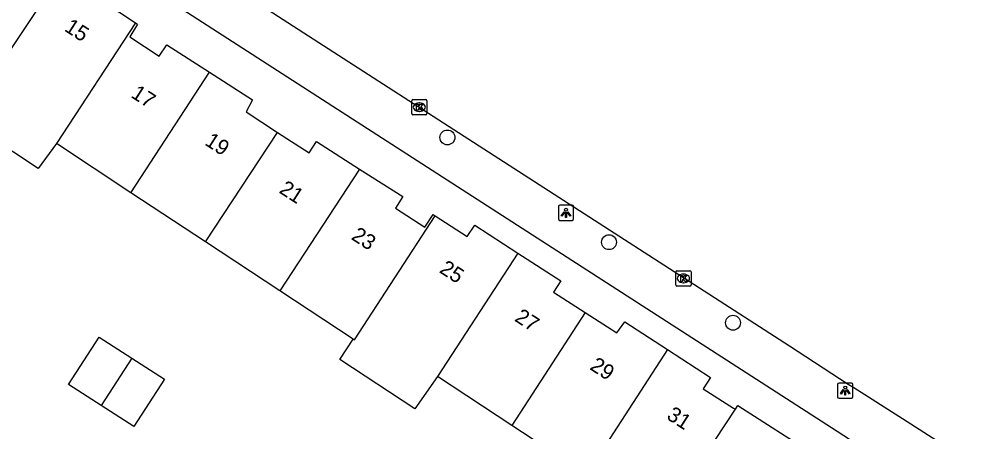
# Model space of a CAD drawing. Extents: x 159822 to 160765, y 380693 to 381634.
# Drawn here: x 160352.3 to 160415.4, y 381566.2 to 381593.3 of the extents above; entities that cross this region are included whole.
import ezdxf

# ---------------------------------------------------------------- set-up
doc = ezdxf.new("R2010")
doc.units = 0
for name, color, linetype in [('IMGEO_Boom', 7, 'Continuous'), ('IMGEO_Kolk', 7, 'Continuous'), ('IMGEO_Lichtpunt', 7, 'Continuous'), ('IMGEO_Pand', 7, 'Continuous'), ('IMGEO_Pand_nummerreeks', 7, 'Continuous'), ('IMGEO_Rijbaan_lokaal_open', 7, 'Continuous'), ('IMGEO_Voetpad_open', 7, 'Continuous')]:
    doc.layers.add(name, color=color, linetype=linetype)

msp = doc.modelspace()

# ---------------------------------------------------------------- linework, layer by layer
at = {"layer": 'IMGEO_Boom'}
for centre in [(160380.432, 381585.527), (160391.03, 381578.656), (160399.165, 381573.369)]:
    msp.add_circle(centre, 0.489, dxfattribs=at)
at = {"layer": 'IMGEO_Kolk'}
for p, q in [((160378.09, 381587.088), (160378.09, 381587.94)), ((160378.165, 381588.014), (160379.017, 381588.014)), ((160378.578, 381587.794), (160378.603, 381587.794)), ((160379.091, 381587.94), (160379.091, 381587.088)), ((160379.017, 381587.014), (160378.165, 381587.014)), ((160378.601, 381587.234), (160378.576, 381587.234)), ((160395.489, 381576.78), (160396.341, 381576.78)), ((160395.414, 381575.854), (160395.414, 381576.706)), ((160395.902, 381576.56), (160395.927, 381576.56)), ((160396.415, 381576.706), (160396.415, 381575.854)), ((160396.341, 381575.78), (160395.489, 381575.78)), ((160395.925, 381576), (160395.9, 381576))]:
    msp.add_line(p, q, dxfattribs=at)
for points in [[(160378.09, 381587.088), (160378.09, 381587.94)], [(160378.165, 381588.014), (160379.017, 381588.014)], [(160378.411, 381587.714), (160378.534, 381587.714), (160378.534, 381587.563), (160378.664, 381587.714), (160378.828, 381587.714), (160378.682, 381587.563), (160378.835, 381587.314), (160378.683, 381587.314), (160378.598, 381587.478), (160378.534, 381587.411), (160378.534, 381587.314), (160378.411, 381587.314), (160378.411, 381587.714)], [(160379.091, 381587.94), (160379.091, 381587.088)], [(160379.017, 381587.014), (160378.165, 381587.014)], [(160395.489, 381576.78), (160396.341, 381576.78)], [(160395.414, 381575.854), (160395.414, 381576.706)], [(160395.735, 381576.48), (160395.858, 381576.48), (160395.858, 381576.329), (160395.988, 381576.48), (160396.152, 381576.48), (160396.006, 381576.329), (160396.159, 381576.08), (160396.007, 381576.08), (160395.922, 381576.244), (160395.858, 381576.177), (160395.858, 381576.08), (160395.735, 381576.08), (160395.735, 381576.48)], [(160396.415, 381576.706), (160396.415, 381575.854)], [(160396.341, 381575.78), (160395.489, 381575.78)]]:
    msp.add_lwpolyline(points, dxfattribs=at)
for centre, start, end in [((160378.167, 381587.938), 91.55205, 178.44795), ((160378.167, 381587.938), 91.55205, 178.44795), ((160379.015, 381587.938), 1.55205, 88.44795), ((160379.015, 381587.938), 1.55205, 88.44795), ((160378.167, 381587.09), 181.55205, 268.44795), ((160378.167, 381587.09), 181.55205, 268.44795), ((160379.015, 381587.09), 271.55205, 358.44795), ((160379.015, 381587.09), 271.55205, 358.44795), ((160395.491, 381576.704), 91.55205, 178.44795), ((160395.491, 381576.704), 91.55205, 178.44795), ((160396.339, 381576.704), 1.55205, 88.44795), ((160396.339, 381576.704), 1.55205, 88.44795), ((160395.491, 381575.856), 181.55205, 268.44795), ((160395.491, 381575.856), 181.55205, 268.44795), ((160396.339, 381575.856), 271.55205, 358.44795), ((160396.339, 381575.856), 271.55205, 358.44795)]:
    msp.add_arc(centre, 0.0765, start, end, dxfattribs=at)
for centre, major_axis, ratio, start_param, end_param in [((160378.577, 381587.514), (-0.387, 0.002), 0.722429, 4.712389, 7.853982), ((160378.602, 381587.514), (-0.39, 0.002), 0.717154, 1.570796, 4.712389), ((160395.901, 381576.28), (-0.387, 0.002), 0.722429, 4.712389, 7.853982), ((160395.926, 381576.28), (-0.39, 0.002), 0.717154, 1.570796, 4.712389)]:
    msp.add_ellipse(centre, major_axis=major_axis, ratio=ratio, start_param=start_param, end_param=end_param, dxfattribs=at)
at = {"layer": 'IMGEO_Lichtpunt'}
for p, q in [((160387.712, 381580.987), (160387.712, 381580.18)), ((160387.712, 381580.987), (160387.712, 381580.18)), ((160388.614, 381581.082), (160387.806, 381581.082)), ((160388.614, 381581.082), (160387.806, 381581.082)), ((160388.708, 381580.18), (160388.708, 381580.987)), ((160388.708, 381580.18), (160388.708, 381580.987)), ((160387.806, 381580.086), (160388.614, 381580.086)), ((160387.806, 381580.086), (160388.614, 381580.086)), ((160406.026, 381569.321), (160406.026, 381568.514)), ((160406.026, 381569.321), (160406.026, 381568.514)), ((160406.928, 381569.416), (160406.12, 381569.416)), ((160406.928, 381569.416), (160406.12, 381569.416)), ((160407.022, 381568.514), (160407.022, 381569.321)), ((160407.022, 381568.514), (160407.022, 381569.321)), ((160406.12, 381568.42), (160406.928, 381568.42)), ((160406.12, 381568.42), (160406.928, 381568.42))]:
    msp.add_line(p, q, dxfattribs=at)
for points in [[(160388.086, 381580.651), (160388.125, 381580.623), (160387.937, 381580.361), (160387.899, 381580.388), (160388.086, 381580.651)], [(160388.188, 381580.603), (160388.235, 381580.603), (160388.235, 381580.281), (160388.188, 381580.281), (160388.188, 381580.603)], [(160388.298, 381580.623), (160388.336, 381580.65), (160388.523, 381580.388), (160388.484, 381580.36), (160388.298, 381580.623)], [(160406.4, 381568.985), (160406.439, 381568.957), (160406.251, 381568.695), (160406.213, 381568.722), (160406.4, 381568.985)], [(160406.502, 381568.937), (160406.549, 381568.937), (160406.549, 381568.615), (160406.502, 381568.615), (160406.502, 381568.937)], [(160406.612, 381568.957), (160406.65, 381568.984), (160406.837, 381568.722), (160406.798, 381568.694), (160406.612, 381568.957)]]:
    msp.add_lwpolyline(points, dxfattribs=at)
for centre in [(160388.211, 381580.785), (160406.525, 381569.119)]:
    msp.add_circle(centre, 0.0994, dxfattribs=at)
for centre, start, end in [((160387.806, 381580.987), 90, 180), ((160387.806, 381580.987), 90, 180), ((160388.614, 381580.987), 0, 90), ((160388.614, 381580.987), 0, 90), ((160387.806, 381580.18), 180, 270), ((160387.806, 381580.18), 180, 270), ((160388.614, 381580.18), 270, 0), ((160388.614, 381580.18), 270, 360), ((160406.12, 381569.321), 90, 180), ((160406.12, 381569.321), 90, 180), ((160406.928, 381569.321), 0, 90), ((160406.928, 381569.321), 0, 90), ((160406.12, 381568.514), 180, 270), ((160406.12, 381568.514), 180, 270), ((160406.928, 381568.514), 270, 0), ((160406.928, 381568.514), 270, 360)]:
    msp.add_arc(centre, 0.0946, start, end, dxfattribs=at)
at = {"layer": 'IMGEO_Pand'}
for points in [[(160355.542, 381596.962), (160350.355, 381589.204)], [(160355.542, 381596.962), (160358.369, 381595.142), (160357.907, 381594.392), (160359.98, 381593.051)], [(160359.98, 381593.051), (160354.782, 381585.126)], [(160359.98, 381593.051), (160360.114, 381592.964), (160359.59, 381592.12), (160361.527, 381590.865), (160362.021, 381591.608), (160364.834, 381589.8)], [(160359.67, 381581.904), (160364.834, 381589.8)], [(160364.834, 381589.8), (160367.656, 381587.986), (160367.23, 381587.204), (160369.296, 381585.863)], [(160354.782, 381585.126), (160353.597, 381583.489), (160348.711, 381586.705), (160350.355, 381589.204)], [(160364.561, 381578.682), (160369.296, 381585.863)], [(160369.296, 381585.863), (160371.371, 381584.517), (160371.847, 381585.27), (160374.674, 381583.457)], [(160359.67, 381581.904), (160354.782, 381585.126)], [(160374.674, 381583.457), (160369.448, 381575.461)], [(160374.674, 381583.457), (160377.5, 381581.644), (160377.037, 381580.891), (160378.949, 381579.637), (160379.502, 381580.466), (160379.637, 381580.38)], [(160364.561, 381578.682), (160359.67, 381581.904)], [(160374.246, 381572.299), (160374.336, 381572.24), (160379.637, 381580.38)], [(160379.637, 381580.38), (160381.736, 381579.036), (160382.227, 381579.773), (160385.048, 381577.943)], [(160369.448, 381575.461), (160364.561, 381578.682)], [(160385.048, 381577.943), (160379.773, 381569.847)], [(160385.048, 381577.943), (160387.868, 381576.114), (160387.385, 381575.368), (160389.466, 381574.036)], [(160374.246, 381572.299), (160369.448, 381575.461)], [(160389.466, 381574.036), (160384.656, 381566.637)], [(160389.466, 381574.036), (160391.548, 381572.704), (160392.062, 381573.43), (160394.879, 381571.608)], [(160357.723, 381567.95), (160355.585, 381569.326), (160357.593, 381572.436), (160359.737, 381571.055)], [(160379.773, 381569.847), (160378.295, 381567.721), (160373.365, 381570.962), (160374.246, 381572.299)], [(160359.737, 381571.055), (160361.872, 381569.68), (160359.869, 381566.568), (160357.723, 381567.95)], [(160359.737, 381571.055), (160357.723, 381567.95)], [(160394.879, 381571.608), (160389.549, 381563.42)], [(160394.879, 381571.608), (160397.697, 381569.785), (160397.218, 381569.037), (160399.202, 381567.774), (160399.321, 381567.698)], [(160384.656, 381566.637), (160379.773, 381569.847)], [(160399.321, 381567.698), (160399.477, 381567.936), (160404.526, 381564.706), (160404.016, 381563.913), (160401.486, 381559.984), (160404.002, 381558.359)], [(160392.514, 381557.354), (160399.321, 381567.698)], [(160389.549, 381563.42), (160384.656, 381566.637)]]:
    msp.add_lwpolyline(points, dxfattribs=at)
at = {"layer": 'IMGEO_Rijbaan_lokaal_open'}
msp.add_lwpolyline([(160313.203, 381629.689), (160315.698, 381628.07), (160321.397, 381624.349), (160330.518, 381618.527), (160333.71, 381616.468), (160334.954, 381615.665), (160338.093, 381613.627), (160402.863, 381571.862), (160406.731, 381569.352), (160407.094, 381569.117), (160410.289, 381567.091), (160413.073, 381565.294), (160415.354, 381563.821)], dxfattribs=at)
at = {"layer": 'IMGEO_Voetpad_open'}
msp.add_lwpolyline([(160305.249, 381631.183), (160314.21, 381625.449), (160327.997, 381616.523), (160405.634, 381566.488), (160408.36, 381564.734)], dxfattribs=at)

# ---------------------------------------------------------------- texts
at = {"layer": 'IMGEO_Pand_nummerreeks'}
for s, rotation, p in [('15', 327.20309, (160355.243, 381592.561)), ('17', 327.18541, (160359.615, 381588.202)), ('19', 327.18541, (160364.455, 381585.082)), ('21', 327.17876, (160369.332, 381581.937)), ('23', 327.17876, (160374.064, 381578.885)), ('25', 327.20309, (160379.844, 381576.709)), ('27', 327.20309, (160384.779, 381573.529)), ('29', 327.20309, (160389.715, 381570.348)), ('31', 327.2039, (160394.747, 381567.105))]:
    msp.add_text(s, height=1, rotation=rotation, dxfattribs=at).set_placement(p)

doc.saveas('drawing.dxf')
